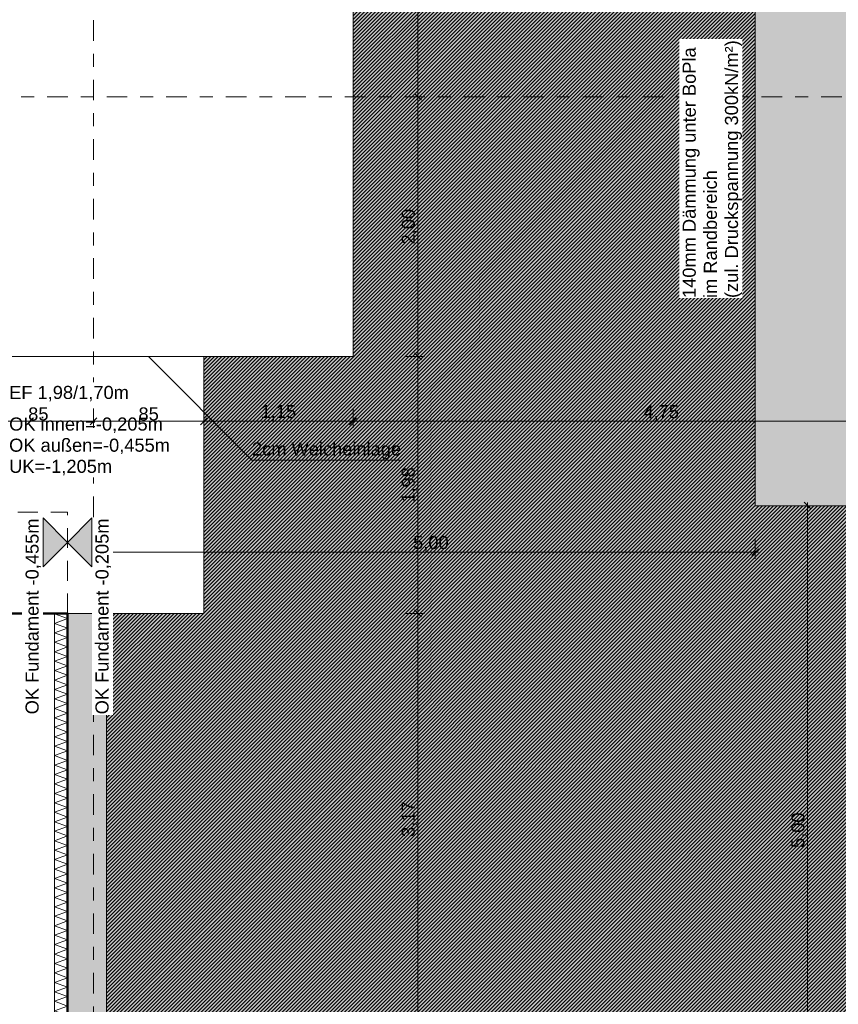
# Model space of a CAD drawing. Header units: metres. Extents: x -273 to 6, y -183 to 13.
# Tile 315 of 379: x -25.74 to -19.43, y -38.19 to -30.6. Entities that reach past the tile are written whole.
import ezdxf

# ---------------------------------------------------------------- set-up
doc = ezdxf.new("R2010")
doc.units = ezdxf.units.M
doc.header["$LTSCALE"] = 0.05
doc.header["$PDMODE"] = 1
doc.header["$PDSIZE"] = -2
doc.linetypes.add('ISO-02 Strichlinie', pattern=[3.81, 3.048, -0.762])
doc.linetypes.add('Linienart-53', pattern=[5.291531, 3.175, -1.058062, 0.352704, -0.705764])
doc.layers.get('0').update_dxf_attribs({"lineweight": 25})
for name, color, linetype, lineweight, true_color in [('00 -Bauelemente -Dämmung innen', 7, 'Continuous', 9, 0xff7fe6), ('30 -32 Gründung- 2 Flachgründungen u. Bodenplatten', 7, 'Continuous', 9, 0xff6633), ('30 -32 Gründung-4 Frostschürze', 7, 'Continuous', 9, 0x66aaff), ('70 -72 Beschriftung- 1 Beschriftung allgemein', 7, 'Continuous', 9, 0xff6633), ('70 -76 Bemaßung- 2 Allgemein', 7, 'Continuous', 5, 0x6666cc)]:
    doc.layers.add(name, color=color, linetype=linetype, lineweight=lineweight, true_color=true_color)
for name, color, linetype, lineweight in [('30 -35 Decken- 2 Beläge- Dämmung', 7, 'Continuous', 9), ('70 -71 Achsen- 1 Gebäudeachsen', 7, 'Linienart-53', 18), ('Keine', 7, 'Continuous', 9)]:
    doc.layers.add(name, color=color, linetype=linetype, lineweight=lineweight)
doc.styles.add('Arial', font='arial.ttf')
doc.dimstyles.new('k+k_klein', dxfattribs={"dimtxt": 0.100689, "dimasz": 0.05302, "dimexe": 0.05, "dimexo": 0.15, "dimgap": 0.005, "dimtad": 1, "dimdec": 3, "dimtxsty": 'Arial', "dimblk": 'VW_SLASH-2', "dimblk1": 'VW_SLASH-2', "dimblk2": 'VW_SLASH-2', "dimcen": 0, "dimdle": 0.025, "dimadec": 3, "dimazin": 0, "dimtfac": 0.75, "dimtdec": 3, "dimtix": 1, "dimtmove": 0, "dimatfit": 0, "dimldrblk": 'VW_FILLEDARROW', "dimfxl": 0.1, "dimfxlon": 1, "dimfrac": 2, "dimtolj": 1, "dimarcsym": 0})

# ---------------------------------------------------------------- blocks, each defined once
blk = doc.blocks.new('_Achsen (3D)')
at = {"layer": '70 -71 Achsen- 1 Gebäudeachsen', "transparency": 33554687}
for p, q in [((-25.171, 3.8), (-25.171, -46.172)), ((-179.668, -31.197), (3.826, -31.197))]:
    blk.add_line(p, q, dxfattribs=at)
blk = doc.blocks.new('Gruppe-43')
at = {"layer": '30 -32 Gründung- 2 Flachgründungen u. Bodenplatten', "flags": 128}
blk.add_lwpolyline([(-26.021, -33.197), (-24.321, -33.197), (-24.321, -35.177), (-26.021, -35.177)], close=True, dxfattribs=at)
at = {"color": 255}
for points in [[(-25.821, -33.5593), (-24.8926, -33.5593), (-24.8926, -33.397), (-25.821, -33.397)], [(-25.821, -34.1273), (-24.5749, -34.1273), (-24.5749, -33.6405), (-25.821, -33.6405)]]:
    blk.add_wipeout(points, dxfattribs=at).dxf.layer = '70 -72 Beschriftung- 1 Beschriftung allgemein'
at = {"layer": '70 -72 Beschriftung- 1 Beschriftung allgemein', "char_height": 0.100689, "attachment_point": 1, "line_spacing_factor": 0.970891, "style": 'Arial'}
for s, insert in [('EF 1,98/1,70m', (-25.821, -33.4241)), ('OK innen=-0,205m \\POK außen=-0,455m\\PUK=-1,205m', (-25.821, -33.6675))]:
    blk.add_mtext(s, dxfattribs=dict(at, insert=insert))
blk = doc.blocks.new('Gruppe-384')
at = {"color": 255, "linetype": 'Continuous', "lineweight": 5}
blk.add_wipeout([(-25.371, -38.347), (-25.371, -35.177), (-25.471, -35.177), (-25.471, -38.347)], dxfattribs=at).dxf.layer = '00 -Bauelemente -Dämmung innen'
blk = doc.blocks.new('Gruppe-385')
at = {"layer": '00 -Bauelemente -Dämmung innen', "color": 7, "transparency": 33554687, "flags": 128}
blk.add_lwpolyline([(-25.371, -38.347), (-25.471, -38.3106), (-25.371, -38.2742), (-25.471, -38.2379), (-25.371, -38.2015), (-25.471, -38.1651), (-25.371, -38.1287), (-25.471, -38.0923), (-25.371, -38.0559), (-25.471, -38.0195), (-25.371, -37.9831), (-25.471, -37.9467), (-25.371, -37.9103), (-25.471, -37.8739), (-25.371, -37.8375), (-25.471, -37.8011), (-25.371, -37.7647), (-25.471, -37.7283), (-25.371, -37.6919), (-25.471, -37.6555), (-25.371, -37.6191), (-25.471, -37.5827), (-25.371, -37.5463), (-25.471, -37.5099), (-25.371, -37.4735), (-25.471, -37.4371), (-25.371, -37.4007), (-25.471, -37.3643), (-25.371, -37.3279), (-25.471, -37.2915), (-25.371, -37.2551), (-25.471, -37.2187), (-25.371, -37.1823), (-25.471, -37.1459), (-25.371, -37.1095), (-25.471, -37.0731), (-25.371, -37.0367), (-25.471, -37.0004), (-25.371, -36.964), (-25.471, -36.9276), (-25.371, -36.8912), (-25.471, -36.8548), (-25.371, -36.8184), (-25.471, -36.782), (-25.371, -36.7456), (-25.471, -36.7092), (-25.371, -36.6728), (-25.471, -36.6364), (-25.371, -36.6), (-25.471, -36.5636), (-25.371, -36.5272), (-25.471, -36.4908), (-25.371, -36.4544), (-25.471, -36.418), (-25.371, -36.3816), (-25.471, -36.3452), (-25.371, -36.3088), (-25.471, -36.2724), (-25.371, -36.236), (-25.471, -36.1996), (-25.371, -36.1632), (-25.471, -36.1268), (-25.371, -36.0904), (-25.471, -36.054), (-25.371, -36.0176), (-25.471, -35.9812), (-25.371, -35.9448), (-25.471, -35.9084), (-25.371, -35.872), (-25.471, -35.8356), (-25.371, -35.7993), (-25.471, -35.7629), (-25.371, -35.7265), (-25.471, -35.6901), (-25.371, -35.6537), (-25.471, -35.6173), (-25.371, -35.5809), (-25.471, -35.5445), (-25.371, -35.5081), (-25.471, -35.4717), (-25.371, -35.4353), (-25.471, -35.3989), (-25.371, -35.3625), (-25.471, -35.3261), (-25.371, -35.2897), (-25.471, -35.2533), (-25.371, -35.2169), (-25.471, -35.1805), (-25.4615, -35.177)], dxfattribs=at)
blk = doc.blocks.new('Gruppe-386')
at = {"layer": '00 -Bauelemente -Dämmung innen', "color": 7, "linetype": 'Continuous', "lineweight": 9, "transparency": 33554687}
blk.add_line((-25.471, -38.347), (-25.371, -38.347), dxfattribs=at)
blk = doc.blocks.new('Gruppe-387')
at = {"layer": '00 -Bauelemente -Dämmung innen', "color": 7, "linetype": 'Continuous', "lineweight": 9, "transparency": 33554687}
blk.add_line((-25.371, -35.177), (-25.471, -35.177), dxfattribs=at)
blk = doc.blocks.new('Gruppe-388')
at = {"color": 7, "transparency": 33554687}
for name in ['Gruppe-387', 'Gruppe-386']:
    blk.add_blockref(name, (0, 0), dxfattribs=at)
blk = doc.blocks.new('Gruppe-389')
at = {"layer": '00 -Bauelemente -Dämmung innen', "color": 7, "linetype": 'Continuous', "lineweight": 9, "transparency": 33554687}
blk.add_line((-25.471, -35.177), (-25.471, -38.347), dxfattribs=at)
blk = doc.blocks.new('Gruppe-390')
at = {"layer": '00 -Bauelemente -Dämmung innen', "color": 7, "linetype": 'Continuous', "lineweight": 9, "transparency": 33554687}
blk.add_line((-25.371, -38.347), (-25.371, -35.177), dxfattribs=at)
blk = doc.blocks.new('Gruppe-391')
at = {"color": 7, "transparency": 33554687}
for name in ['Gruppe-389', 'Gruppe-390']:
    blk.add_blockref(name, (0, 0), dxfattribs=at)
blk = doc.blocks.new('Gruppe-392')
at = {"layer": '00 -Bauelemente -Dämmung innen', "color": 7}
blk.add_blockref('Gruppe-384', (0, 0), dxfattribs=at)
at = {"color": 7, "transparency": 33554687}
for name in ['Gruppe-388', 'Gruppe-391']:
    blk.add_blockref(name, (0, 0), dxfattribs=at)
at = {"layer": '00 -Bauelemente -Dämmung innen', "color": 7, "transparency": 33554687}
blk.add_blockref('Gruppe-385', (0, 0), dxfattribs=at)
blk = doc.blocks.new('Gruppe-393')
at = {"layer": '00 -Bauelemente -Dämmung innen', "color": 7, "transparency": 33554687}
blk.add_blockref('Gruppe-392', (0, 0), dxfattribs=at)
at = {"layer": '00 -Bauelemente -Dämmung innen', "color": 0, "flags": 1}
for tag in ['prm0_value', 'prm1_value', 'prm2_value', 'prm3_value', 'prm4_value', 'prm5_value', 'prm6_value', 'IFC_UUID', 'instanceID', 'prm0_name', 'prm0_type', 'prm1_name', 'prm1_type', 'prm2_name', 'prm2_type', 'prm3_name', 'prm3_type', 'prm4_name', 'prm4_type', 'prm5_name', 'prm5_type', 'prm6_name', 'prm6_type']:
    blk.add_attdef(tag, (-25.471, -38.347), '', height=0.00018, dxfattribs=at)
blk = doc.blocks.new('Gruppe-2156')
at = {"layer": '30 -32 Gründung- 2 Flachgründungen u. Bodenplatten', "flags": 128}
blk.add_lwpolyline([(-27.171, -29.197), (-23.171, -29.197), (-23.171, -33.197), (-27.171, -33.197)], close=True, dxfattribs=at)
at = {"color": 255}
for points in [[(-26.971, -29.5593), (-26.0426, -29.5593), (-26.0426, -29.397), (-26.971, -29.397)], [(-26.971, -29.8027), (-25.2897, -29.8027), (-25.2897, -29.6405), (-26.971, -29.6405)]]:
    blk.add_wipeout(points, dxfattribs=at).dxf.layer = '70 -72 Beschriftung- 1 Beschriftung allgemein'
at = {"layer": '70 -72 Beschriftung- 1 Beschriftung allgemein', "char_height": 0.100689, "attachment_point": 1, "line_spacing_factor": 0.970891, "style": 'Arial'}
for s, insert in [('EF 4,00/4,00m', (-26.971, -29.4241)), ('OK=-0,205m, UK=-1,205m', (-26.971, -29.6675))]:
    blk.add_mtext(s, dxfattribs=dict(at, insert=insert))
blk = doc.blocks.new('_FU_2D LP5 (2D)')
at = {"layer": '30 -35 Decken- 2 Beläge- Dämmung', "linetype": 'Continuous', "lineweight": 18, "true_color": 0xd9d9d9}
h = blk.add_hatch(dxfattribs=at)
h.set_pattern_fill('Schraffur grau', color=254, style=0, pattern_type=2)
h.set_pattern_definition([(45, (-26.550902, -25.439444), (0.014142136, -0.014142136), [])])
h.paths.add_polyline_path([(-1.67099996, -24.19704198), (-1.67099996, -18.69704198), (-0.52099996, -18.69704198), (-0.52099996, -12.94704198), (-1.67099996, -12.94704198), (-1.67099996, -8.79704198), (-6.57099996, -8.79704198), (-6.57099996, -13.79704198), (-5.52099996, -13.79704198), (-5.52099996, -34.34704198), (-20.07099996, -34.34704198), (-20.07099996, -29.09704198), (-23.17099996, -29.09704198), (-23.17099996, -33.19704198), (-24.32099996, -33.19704198), (-24.32099996, -35.17704198), (-25.07099996, -35.17704198), (-25.07099996, -38.34704198), (-24.07099996, -38.34704198), (-24.07099996, -39.34704198), (-18.02099996, -39.34704198), (-18.02099996, -38.34704198), (-15.82099996, -38.34704198), (-15.82099996, -39.34704198), (-9.77099996, -39.34704198), (-9.77099996, -38.34704198), (-7.57099996, -38.34704198), (-7.57099996, -39.34704198), (-1.19599996, -39.34704198), (-1.19599996, -38.67204198), (-0.52099996, -38.67204198), (-0.52099996, -32.29704198), (-1.52099996, -32.29704198), (-1.52099996, -30.09704198), (-0.52099996, -30.09704198), (-0.52099996, -24.19704198)])
at = {"layer": '30 -35 Decken- 2 Beläge- Dämmung', "flags": 128}
blk.add_lwpolyline([(-5.52099996, -34.34704198), (-20.07099996, -34.34704198), (-20.07099996, -29.09704198), (-23.17099996, -29.09704198), (-23.17099996, -33.19704198), (-24.32099996, -33.19704198), (-24.32099996, -35.17704198), (-25.07099996, -35.17704198), (-25.07099996, -38.34704198), (-24.07099996, -38.34704198), (-24.07099996, -39.34704198), (-18.02099996, -39.34704198), (-18.02099996, -38.34704198), (-15.82099996, -38.34704198), (-15.82099996, -39.34704198), (-9.77099996, -39.34704198)], dxfattribs=at)
at = {"layer": '30 -32 Gründung- 2 Flachgründungen u. Bodenplatten', "color": 7}
blk.add_blockref('Gruppe-43', (0, 0), dxfattribs=at)
at = {"layer": '00 -Bauelemente -Dämmung innen', "color": 7}
blk.add_blockref('Gruppe-393', (0, 0), dxfattribs=at)
at = {"layer": '30 -32 Gründung- 2 Flachgründungen u. Bodenplatten', "color": 7}
blk.add_blockref('Gruppe-2156', (0, 0), dxfattribs=at)
at = {"layer": '30 -32 Gründung-4 Frostschürze', "linetype": 'Continuous', "lineweight": 0, "transparency": 33554534}
blk.add_hatch(color=161, dxfattribs=at).paths.add_polyline_path([(-25.37099996, -35.17704198), (-25.07099996, -35.17704198), (-25.07099996, -38.34704198), (-25.37099996, -38.34704198)])
at = {"layer": 'Keine', "linetype": 'Continuous', "lineweight": 0, "transparency": 33554511}
h = blk.add_hatch(color=43, dxfattribs=at)
h.paths.add_polyline_path([(-49.17099996, -34.09704198), (-26.02099996, -34.09704198), (-26.02099996, -33.19704198), (-27.17099996, -33.19704198), (-27.17099996, -29.19704198), (-23.17099996, -29.19704198), (-23.17099996, -33.19704198), (-24.32099996, -33.19704198), (-24.32099996, -35.17704198), (-25.07099996, -35.17704198), (-25.07099996, -38.34704198), (-24.07099996, -38.34704198), (-24.07099996, -39.34704198), (-18.02099996, -39.34704198), (-18.02099996, -38.34704198), (-15.82099996, -38.34704198), (-15.82099996, -39.34704198), (-9.77099996, -39.34704198), (-9.77099996, -38.34704198), (-7.57099996, -38.34704198), (-7.57099996, -39.34704198), (-1.19599996, -39.34704198), (-1.19599996, -38.67204198), (-0.52099996, -38.67204198), (-0.52099996, -32.29704198), (-1.52099996, -32.29704198), (-1.52099996, -30.09704198), (-0.52099996, -30.09704198), (-0.52099996, -24.19704198), (-1.67099996, -24.19704198), (-1.67099996, -18.69704198), (-0.52099996, -18.69704198), (-0.52099996, -12.94704198), (-1.67099996, -12.94704198), (-1.67099996, -8.79704198), (-6.57099996, -8.79704198), (-6.57099996, -14.59704198), (-10.77099996, -14.59704198), (-10.77099996, -8.79704198), (-14.72099996, -8.79704198), (-14.72099996, -14.24704198), (-19.12099996, -14.24704198), (-19.12099996, -8.79704198), (-24.42099996, -8.79704198), (-24.42099996, -9.44704198), (-29.02099996, -9.44704198), (-29.02099996, -8.89704198), (-49.72099996, -8.89704198), (-49.72099996, -10.69704198), (-48.84599996, -10.69704198), (-48.84599996, -12.69704198), (-49.84599996, -12.69704198), (-49.84599996, -18.94704198), (-48.84599996, -18.94704198), (-48.84599996, -20.94704198), (-49.17099996, -20.94704198)])
h.paths.add_polyline_path([(-23.67099996, -25.19704198), (-26.67099996, -25.19704198), (-26.67099996, -17.66704198), (-23.14099996, -17.66704198), (-23.14099996, -20.69704198), (-23.67099996, -20.69704198)])
h.paths.add_polyline_path([(-24.07099996, -12.79704198), (-26.27099996, -12.79704198), (-26.27099996, -10.59704198), (-24.07099996, -10.59704198)])
h.paths.add_polyline_path([(-39.67099996, -13.69704198), (-43.67099996, -13.69704198), (-43.67099996, -9.69704198), (-39.67099996, -9.69704198)])
h.paths.add_polyline_path([(-31.22099996, -25.49704198), (-35.62099996, -25.49704198), (-35.62099996, -17.39704198), (-31.22099996, -17.39704198)])
h.paths.add_polyline_path([(-6.97099996, -32.89704198), (-10.37099996, -32.89704198), (-10.37099996, -29.49704198), (-6.97099996, -29.49704198)])
h.paths.add_polyline_path([(-15.42099996, -25.19704198), (-18.42099996, -25.19704198), (-18.42099996, -17.69704198), (-15.42099996, -17.69704198)])
h.paths.add_polyline_path([(-31.42099996, -33.19704198), (-35.42099996, -33.19704198), (-35.42099996, -29.19704198), (-31.42099996, -29.19704198)])
h.paths.add_polyline_path([(-43.67099996, -29.19704198), (-39.67099996, -29.19704198), (-39.67099996, -33.19704198), (-43.67099996, -33.19704198)])
h.paths.add_polyline_path([(-10.87099996, -17.39704198), (-6.47099996, -17.39704198), (-6.47099996, -25.49704198), (-10.87099996, -25.49704198)])
h.paths.add_polyline_path([(-18.42099996, -29.69704198), (-15.42099996, -29.69704198), (-15.42099996, -32.69704198), (-18.42099996, -32.69704198)])
h.paths.add_polyline_path([(-43.87099996, -17.39704198), (-39.47099996, -17.39704198), (-39.47099996, -25.49704198), (-43.87099996, -25.49704198)])
h.paths.add_polyline_path([(-35.42099996, -9.69704198), (-31.42099996, -9.69704198), (-31.42099996, -13.69704198), (-35.42099996, -13.69704198)])
h.paths.add_polyline_path([(-24.17099996, -13.33704198), (-24.17099996, -13.79704198), (-21.77099996, -13.79704198), (-21.77099996, -17.19704198), (-24.17099996, -17.19704198), (-24.17099996, -14.83704198), (-26.00599996, -14.83704198), (-26.00599996, -13.33704198)])
at = {"layer": '30 -32 Gründung- 2 Flachgründungen u. Bodenplatten', "linetype": 'ISO-02 Strichlinie', "flags": 128}
blk.add_lwpolyline([(-25.37099996, -35.17704198), (-25.37099996, -34.39704198), (-26.02099996, -34.39704198)], dxfattribs=at)
at = {"layer": '30 -32 Gründung-4 Frostschürze', "flags": 128}
blk.add_lwpolyline([(-25.37099996, -35.17704198), (-25.07099996, -35.17704198), (-25.07099996, -38.34704198), (-25.37099996, -38.34704198)], close=True, dxfattribs=at)
at = {"layer": '70 -72 Beschriftung- 1 Beschriftung allgemein', "color": 103, "lineweight": 50, "true_color": 0x66cc7f, "flags": 128}
blk.add_lwpolyline([(-49.17099996, -34.39704198), (-26.02099996, -34.39704198), (-26.02099996, -35.17704198), (-25.37099996, -35.17704198), (-25.37099996, -38.34704198), (-26.27099996, -38.34704198), (-26.27099996, -40.54704198), (-24.07099996, -40.54704198), (-24.07099996, -39.64704198), (-18.02099996, -39.64704198), (-18.02099996, -40.54704198), (-15.82099996, -40.54704198), (-15.82099996, -39.64704198), (-9.77099996, -39.64704198)], dxfattribs=at)
at = {"layer": 'Keine', "flags": 128}
blk.add_lwpolyline([(-49.17099996, -34.09704198), (-26.02099996, -34.09704198), (-26.02099996, -33.19704198), (-27.17099996, -33.19704198), (-27.17099996, -29.19704198), (-23.17099996, -29.19704198), (-23.17099996, -33.19704198), (-24.32099996, -33.19704198), (-24.32099996, -35.17704198), (-25.07099996, -35.17704198), (-25.07099996, -38.34704198), (-24.07099996, -38.34704198), (-24.07099996, -39.34704198), (-18.02099996, -39.34704198), (-18.02099996, -38.34704198), (-15.82099996, -38.34704198), (-15.82099996, -39.34704198), (-9.77099996, -39.34704198)], dxfattribs=at)
blk = doc.blocks.new('VW_SLASH-2')
at = {"color": 0, "linetype": 'ByBlock', "lineweight": -2, "transparency": 16777216}
blk.add_line((0.47, 0), (-1, 0), dxfattribs=at)
at = {"color": 0, "lineweight": 5, "transparency": 16777216, "flags": 128}
blk.add_lwpolyline([(0.5, 0.5), (-0.5, -0.5)], dxfattribs=at)
blk = doc.blocks.new('*D2929')
at = {"layer": '70 -76 Bemaßung- 2 Allgemein', "color": 0, "lineweight": -2}
for p, q in [((-49.171, -44.172), (-49.171, -44.322)), ((-25.371, -44.172), (-25.371, -44.322)), ((-25.424, -44.272), (-49.118, -44.272))]:
    blk.add_line(p, q, dxfattribs=at)
at = {"layer": 'Defpoints', "color": 0}
for p in [(-49.171, -34.397), (-25.371, -34.397), (-49.171, -44.272)]:
    blk.add_point(p, dxfattribs=at)
at = {"layer": '70 -76 Bemaßung- 2 Allgemein', "color": 0, "lineweight": -2, "xscale": 0.05302001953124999, "yscale": 0.05302001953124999, "zscale": 0.05302001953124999, "rotation": 180}
blk.add_blockref('VW_SLASH-2', (-49.171, -44.272), dxfattribs=at)
at = {"layer": '70 -76 Bemaßung- 2 Allgemein', "color": 0, "lineweight": -2, "xscale": 0.05302001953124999, "yscale": 0.05302001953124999, "zscale": 0.05302001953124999}
blk.add_blockref('VW_SLASH-2', (-25.371, -44.272), dxfattribs=at)
at = {"layer": '70 -76 Bemaßung- 2 Allgemein', "color": 0, "insert": (-37.271, -44.2066), "char_height": 0.10069, "attachment_point": 5, "style": 'Arial'}
blk.add_mtext('\\A1;23,80', dxfattribs=at)
blk = doc.blocks.new('VW_FILLEDARROW')
at = {"linetype": 'Continuous', "lineweight": 0, "transparency": 16777216}
blk.add_hatch(color=0, dxfattribs=at).paths.add_polyline_path([(-2.83, 0.76), (0, 0), (-2.83, -0.76)])
at = {"color": 0, "lineweight": 5, "transparency": 16777216, "flags": 128}
blk.add_lwpolyline([(-2.83, 0.76), (0, 0), (-2.83, -0.76)], close=True, dxfattribs=at)
blk = doc.blocks.new('*D2930')
at = {"layer": '70 -76 Bemaßung- 2 Allgemein', "color": 0, "lineweight": -2}
for p, q in [((-25.171, -44.122), (-25.171, -44.222)), ((-25.371, -44.172), (-25.371, -44.322)), ((-25.224, -44.272), (-25.318, -44.272))]:
    blk.add_line(p, q, dxfattribs=at)
at = {"layer": 'Defpoints', "color": 0}
for p in [(-25.371, -34.397), (-25.371, -44.272), (-25.171, -44.272)]:
    blk.add_point(p, dxfattribs=at)
at = {"layer": '70 -76 Bemaßung- 2 Allgemein', "color": 0, "lineweight": -2, "xscale": 0.05302001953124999, "yscale": 0.05302001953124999, "zscale": 0.05302001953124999, "rotation": 180}
blk.add_blockref('VW_SLASH-2', (-25.371, -44.272), dxfattribs=at)
at = {"layer": '70 -76 Bemaßung- 2 Allgemein', "color": 0, "lineweight": -2, "xscale": 0.05302001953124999, "yscale": 0.05302001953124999, "zscale": 0.05302001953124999}
blk.add_blockref('VW_SLASH-2', (-25.171, -44.272), dxfattribs=at)
at = {"layer": '70 -76 Bemaßung- 2 Allgemein', "color": 0, "insert": (-25.271, -44.2156), "char_height": 0.10069, "attachment_point": 5, "style": 'Arial'}
blk.add_mtext('\\A1;20', dxfattribs=at)
blk = doc.blocks.new('*D3398')
at = {"layer": '70 -76 Bemaßung- 2 Allgemein', "color": 0, "lineweight": -2}
for p, q in [((-22.771, -29.197), (-22.621, -29.197)), ((-22.671, -31.144), (-22.671, -29.2501)), ((-22.771, -31.197), (-22.621, -31.197))]:
    blk.add_line(p, q, dxfattribs=at)
at = {"layer": 'Defpoints', "color": 0}
for p in [(-23.171, -29.197), (-22.671, -29.197), (-23.171, -31.197)]:
    blk.add_point(p, dxfattribs=at)
at = {"layer": '70 -76 Bemaßung- 2 Allgemein', "color": 0, "lineweight": -2, "xscale": 0.05302001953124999, "yscale": 0.05302001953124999, "zscale": 0.05302001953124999}
for p, rotation in [((-22.671, -29.197), 90), ((-22.671, -31.197), 270)]:
    blk.add_blockref('VW_SLASH-2', p, dxfattribs=dict(at, rotation=rotation))
at = {"layer": '70 -76 Bemaßung- 2 Allgemein', "color": 0, "insert": (-22.7365, -30.197), "char_height": 0.10069, "attachment_point": 5, "rotation": 90, "style": 'Arial'}
blk.add_mtext('\\A1;2,00', dxfattribs=at)
blk = doc.blocks.new('*D3399')
at = {"layer": '70 -76 Bemaßung- 2 Allgemein', "color": 0, "lineweight": -2}
for p, q in [((-22.771, -31.197), (-22.621, -31.197)), ((-22.671, -33.144), (-22.671, -31.2501)), ((-22.771, -33.197), (-22.621, -33.197))]:
    blk.add_line(p, q, dxfattribs=at)
at = {"layer": 'Defpoints', "color": 0}
for p in [(-23.171, -31.197), (-22.671, -31.197), (-23.171, -33.197)]:
    blk.add_point(p, dxfattribs=at)
at = {"layer": '70 -76 Bemaßung- 2 Allgemein', "color": 0, "lineweight": -2, "xscale": 0.05302001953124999, "yscale": 0.05302001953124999, "zscale": 0.05302001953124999}
for p, rotation in [((-22.671, -31.197), 90), ((-22.671, -33.197), 270)]:
    blk.add_blockref('VW_SLASH-2', p, dxfattribs=dict(at, rotation=rotation))
at = {"layer": '70 -76 Bemaßung- 2 Allgemein', "color": 0, "insert": (-22.7365, -32.197), "char_height": 0.10069, "attachment_point": 5, "rotation": 90, "style": 'Arial'}
blk.add_mtext('\\A1;2,00', dxfattribs=at)
blk = doc.blocks.new('*D3400')
at = {"layer": '70 -76 Bemaßung- 2 Allgemein', "color": 0, "lineweight": -2}
for p, q in [((-22.771, -33.197), (-22.621, -33.197)), ((-22.671, -35.124), (-22.671, -33.2501)), ((-22.771, -35.177), (-22.621, -35.177))]:
    blk.add_line(p, q, dxfattribs=at)
at = {"layer": 'Defpoints', "color": 0}
for p in [(-23.171, -33.197), (-22.671, -33.197), (-24.321, -35.177)]:
    blk.add_point(p, dxfattribs=at)
at = {"layer": '70 -76 Bemaßung- 2 Allgemein', "color": 0, "lineweight": -2, "xscale": 0.05302001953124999, "yscale": 0.05302001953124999, "zscale": 0.05302001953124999}
for p, rotation in [((-22.671, -33.197), 90), ((-22.671, -35.177), 270)]:
    blk.add_blockref('VW_SLASH-2', p, dxfattribs=dict(at, rotation=rotation))
at = {"layer": '70 -76 Bemaßung- 2 Allgemein', "color": 0, "insert": (-22.7365, -34.187), "char_height": 0.10069, "attachment_point": 5, "rotation": 90, "style": 'Arial'}
blk.add_mtext('\\A1;1,98', dxfattribs=at)
blk = doc.blocks.new('*D3401')
at = {"layer": '70 -76 Bemaßung- 2 Allgemein', "color": 0, "lineweight": -2}
for p, q in [((-22.771, -35.177), (-22.621, -35.177)), ((-22.671, -38.294), (-22.671, -35.2301)), ((-22.771, -38.347), (-22.621, -38.347))]:
    blk.add_line(p, q, dxfattribs=at)
at = {"layer": 'Defpoints', "color": 0}
for p in [(-24.321, -35.177), (-22.671, -35.177), (-24.071, -38.347)]:
    blk.add_point(p, dxfattribs=at)
at = {"layer": '70 -76 Bemaßung- 2 Allgemein', "color": 0, "lineweight": -2, "xscale": 0.05302001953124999, "yscale": 0.05302001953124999, "zscale": 0.05302001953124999}
for p, rotation in [((-22.671, -35.177), 90), ((-22.671, -38.347), 270)]:
    blk.add_blockref('VW_SLASH-2', p, dxfattribs=dict(at, rotation=rotation))
at = {"layer": '70 -76 Bemaßung- 2 Allgemein', "color": 0, "insert": (-22.7365, -36.762), "char_height": 0.10069, "attachment_point": 5, "rotation": 90, "style": 'Arial'}
blk.add_mtext('\\A1;3,17', dxfattribs=at)
blk = doc.blocks.new('*D3690')
at = {"layer": '70 -76 Bemaßung- 2 Allgemein', "color": 0, "lineweight": -2}
for p, q in [((-25.171, -33.597), (-25.171, -33.747)), ((-26.021, -33.797), (-26.021, -33.647)), ((-25.224, -33.697), (-25.968, -33.697))]:
    blk.add_line(p, q, dxfattribs=at)
at = {"layer": 'Defpoints', "color": 0}
for p in [(-25.171, -33.197), (-26.021, -33.697), (-26.021, -35.177)]:
    blk.add_point(p, dxfattribs=at)
at = {"layer": '70 -76 Bemaßung- 2 Allgemein', "color": 0, "lineweight": -2, "xscale": 0.05302001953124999, "yscale": 0.05302001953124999, "zscale": 0.05302001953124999, "rotation": 180}
blk.add_blockref('VW_SLASH-2', (-26.021, -33.697), dxfattribs=at)
at = {"layer": '70 -76 Bemaßung- 2 Allgemein', "color": 0, "lineweight": -2, "xscale": 0.05302001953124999, "yscale": 0.05302001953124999, "zscale": 0.05302001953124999}
blk.add_blockref('VW_SLASH-2', (-25.171, -33.697), dxfattribs=at)
at = {"layer": '70 -76 Bemaßung- 2 Allgemein', "color": 0, "insert": (-25.596, -33.6406), "char_height": 0.10069, "attachment_point": 5, "style": 'Arial'}
blk.add_mtext('\\A1;85', dxfattribs=at)
blk = doc.blocks.new('*D3691')
at = {"layer": '70 -76 Bemaßung- 2 Allgemein', "color": 0, "lineweight": -2}
for p, q in [((-25.171, -33.597), (-25.171, -33.747)), ((-24.321, -33.797), (-24.321, -33.647)), ((-24.374, -33.697), (-25.118, -33.697))]:
    blk.add_line(p, q, dxfattribs=at)
at = {"layer": 'Defpoints', "color": 0}
for p in [(-25.171, -33.197), (-25.171, -33.697), (-24.321, -35.177)]:
    blk.add_point(p, dxfattribs=at)
at = {"layer": '70 -76 Bemaßung- 2 Allgemein', "color": 0, "lineweight": -2, "xscale": 0.05302001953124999, "yscale": 0.05302001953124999, "zscale": 0.05302001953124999, "rotation": 180}
blk.add_blockref('VW_SLASH-2', (-25.171, -33.697), dxfattribs=at)
at = {"layer": '70 -76 Bemaßung- 2 Allgemein', "color": 0, "lineweight": -2, "xscale": 0.05302001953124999, "yscale": 0.05302001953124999, "zscale": 0.05302001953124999}
blk.add_blockref('VW_SLASH-2', (-24.321, -33.697), dxfattribs=at)
at = {"layer": '70 -76 Bemaßung- 2 Allgemein', "color": 0, "insert": (-24.746, -33.6406), "char_height": 0.10069, "attachment_point": 5, "style": 'Arial'}
blk.add_mtext('\\A1;85', dxfattribs=at)
blk = doc.blocks.new('*D3692')
at = {"layer": '70 -76 Bemaßung- 2 Allgemein', "color": 0, "lineweight": -2}
for p, q in [((-23.171, -33.597), (-23.171, -33.747)), ((-24.321, -33.797), (-24.321, -33.647)), ((-23.224, -33.697), (-24.268, -33.697))]:
    blk.add_line(p, q, dxfattribs=at)
at = {"layer": 'Defpoints', "color": 0}
for p in [(-23.171, -33.197), (-24.321, -33.697), (-24.321, -35.177)]:
    blk.add_point(p, dxfattribs=at)
at = {"layer": '70 -76 Bemaßung- 2 Allgemein', "color": 0, "lineweight": -2, "xscale": 0.05302001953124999, "yscale": 0.05302001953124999, "zscale": 0.05302001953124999, "rotation": 180}
blk.add_blockref('VW_SLASH-2', (-24.321, -33.697), dxfattribs=at)
at = {"layer": '70 -76 Bemaßung- 2 Allgemein', "color": 0, "lineweight": -2, "xscale": 0.05302001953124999, "yscale": 0.05302001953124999, "zscale": 0.05302001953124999}
blk.add_blockref('VW_SLASH-2', (-23.171, -33.697), dxfattribs=at)
at = {"layer": '70 -76 Bemaßung- 2 Allgemein', "color": 0, "insert": (-23.746, -33.6316), "char_height": 0.10069, "attachment_point": 5, "style": 'Arial'}
blk.add_mtext('\\A1;1,15', dxfattribs=at)
blk = doc.blocks.new('*D3693')
at = {"layer": '70 -76 Bemaßung- 2 Allgemein', "color": 0, "lineweight": -2}
for p, q in [((-23.171, -33.597), (-23.171, -33.747)), ((-18.421, -33.597), (-18.421, -33.747)), ((-18.474, -33.697), (-23.118, -33.697))]:
    blk.add_line(p, q, dxfattribs=at)
at = {"layer": 'Defpoints', "color": 0}
for p in [(-18.421, -32.697), (-23.171, -33.197), (-23.171, -33.697)]:
    blk.add_point(p, dxfattribs=at)
at = {"layer": '70 -76 Bemaßung- 2 Allgemein', "color": 0, "lineweight": -2, "xscale": 0.05302001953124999, "yscale": 0.05302001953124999, "zscale": 0.05302001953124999, "rotation": 180}
blk.add_blockref('VW_SLASH-2', (-23.171, -33.697), dxfattribs=at)
at = {"layer": '70 -76 Bemaßung- 2 Allgemein', "color": 0, "lineweight": -2, "xscale": 0.05302001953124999, "yscale": 0.05302001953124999, "zscale": 0.05302001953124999}
blk.add_blockref('VW_SLASH-2', (-18.421, -33.697), dxfattribs=at)
at = {"layer": '70 -76 Bemaßung- 2 Allgemein', "color": 0, "insert": (-20.796, -33.6318), "char_height": 0.10069, "attachment_point": 5, "style": 'Arial'}
blk.add_mtext('\\A1;4,75', dxfattribs=at)
blk = doc.blocks.new('*D3920')
at = {"layer": '70 -76 Bemaßung- 2 Allgemein', "color": 0, "lineweight": -2}
for p, q in [((-25.071, -34.6054), (-25.071, -34.7554)), ((-20.071, -34.6054), (-20.071, -34.7554)), ((-20.124, -34.7054), (-25.018, -34.7054))]:
    blk.add_line(p, q, dxfattribs=at)
at = {"layer": 'Defpoints', "color": 0}
for p in [(-25.071, -34.347), (-20.071, -34.347), (-25.071, -34.7054)]:
    blk.add_point(p, dxfattribs=at)
at = {"layer": '70 -76 Bemaßung- 2 Allgemein', "color": 0, "lineweight": -2, "xscale": 0.05302001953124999, "yscale": 0.05302001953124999, "zscale": 0.05302001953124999, "rotation": 180}
blk.add_blockref('VW_SLASH-2', (-25.071, -34.7054), dxfattribs=at)
at = {"layer": '70 -76 Bemaßung- 2 Allgemein', "color": 0, "lineweight": -2, "xscale": 0.05302001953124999, "yscale": 0.05302001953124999, "zscale": 0.05302001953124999}
blk.add_blockref('VW_SLASH-2', (-20.071, -34.7054), dxfattribs=at)
at = {"layer": '70 -76 Bemaßung- 2 Allgemein', "color": 0, "insert": (-22.571, -34.6399), "char_height": 0.10069, "attachment_point": 5, "style": 'Arial'}
blk.add_mtext('\\A1;5,00', dxfattribs=at)
blk = doc.blocks.new('*D3921')
at = {"layer": '70 -76 Bemaßung- 2 Allgemein', "color": 0, "lineweight": -2}
for p, q in [((-19.7681, -34.347), (-19.6181, -34.347)), ((-19.6681, -39.294), (-19.6681, -34.4001)), ((-19.7681, -39.347), (-19.6181, -39.347))]:
    blk.add_line(p, q, dxfattribs=at)
at = {"layer": 'Defpoints', "color": 0}
for p in [(-20.071, -34.347), (-19.6681, -34.347), (-20.071, -39.347)]:
    blk.add_point(p, dxfattribs=at)
at = {"layer": '70 -76 Bemaßung- 2 Allgemein', "color": 0, "lineweight": -2, "xscale": 0.05302001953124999, "yscale": 0.05302001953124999, "zscale": 0.05302001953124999}
for p, rotation in [((-19.6681, -34.347), 90), ((-19.6681, -39.347), 270)]:
    blk.add_blockref('VW_SLASH-2', p, dxfattribs=dict(at, rotation=rotation))
at = {"layer": '70 -76 Bemaßung- 2 Allgemein', "color": 0, "insert": (-19.7335, -36.847), "char_height": 0.10069, "attachment_point": 5, "rotation": 90, "style": 'Arial'}
blk.add_mtext('\\A1;5,00', dxfattribs=at)
blk = doc.blocks.new('Gruppe-2857')
at = {"layer": '70 -72 Beschriftung- 1 Beschriftung allgemein', "linetype": 'Continuous', "lineweight": 5}
blk.add_point((-20.071, -31.722), dxfattribs=at)
at = {"color": 255}
blk.add_wipeout([(-20.171, -32.7469), (-20.171, -30.752), (-20.6578, -30.752), (-20.6578, -32.7469)], dxfattribs=at).dxf.layer = '70 -72 Beschriftung- 1 Beschriftung allgemein'
at = {"layer": '70 -72 Beschriftung- 1 Beschriftung allgemein', "insert": (-20.6308, -32.7469), "char_height": 0.100689, "attachment_point": 1, "rotation": 90, "line_spacing_factor": 0.970891, "style": 'Arial'}
blk.add_mtext('140mm Dämmung unter BoPla\\Pim Randbereich\\P(zul. Druckspannung 300kN/m²)', dxfattribs=at)
blk = doc.blocks.new('Gruppe-2932')
at = {"color": 255}
for points in [[(-25.5592, -35.9583), (-25.5592, -34.4417), (-25.7215, -34.4417), (-25.7215, -35.9583)], [(-25.0205, -35.9583), (-25.0205, -34.4417), (-25.1828, -34.4417), (-25.1828, -35.9583)]]:
    blk.add_wipeout(points, dxfattribs=at).dxf.layer = '70 -72 Beschriftung- 1 Beschriftung allgemein'
at = {"layer": '30 -32 Gründung- 2 Flachgründungen u. Bodenplatten', "linetype": 'Continuous', "lineweight": 0, "transparency": 33554687}
for points in [[(-25.5592, -34.4417), (-25.371, -34.63), (-25.5592, -34.8182)], [(-25.1828, -34.4417), (-25.371, -34.63), (-25.1828, -34.8182)]]:
    blk.add_hatch(color=7, dxfattribs=at).paths.add_polyline_path(points)
at = {"layer": '30 -32 Gründung- 2 Flachgründungen u. Bodenplatten', "flags": 128}
for points in [[(-25.5592, -34.4417), (-25.371, -34.63), (-25.5592, -34.8182)], [(-25.1828, -34.4417), (-25.371, -34.63), (-25.1828, -34.8182)]]:
    blk.add_lwpolyline(points, close=True, dxfattribs=at)
at = {"layer": '70 -72 Beschriftung- 1 Beschriftung allgemein', "char_height": 0.100689, "attachment_point": 2, "rotation": 90, "line_spacing_factor": 0.970891, "style": 'Arial'}
for s, insert in [('OK Fundament -0,455m', (-25.6945, -35.2)), ('OK Fundament -0,205m', (-25.1558, -35.2))]:
    blk.add_mtext(s, dxfattribs=dict(at, insert=insert))
blk = doc.blocks.new('Gruppe-2787')
at = {"layer": '70 -76 Bemaßung- 2 Allgemein'}
for base, p1, p2, text, picture, middle in [((-49.17099996, -44.27204198), (-25.37099996, -34.39704198), (-49.17099996, -34.39704198), '23,80', '*D2929', (-37.27099996, -44.20657844)), ((-25.37099996, -44.27204198), (-25.17099996, -44.27204198), (-25.37099996, -34.39704198), '20', '*D2930', (-25.27099996, -44.21564042))]:
    dim = blk.add_linear_dim(base=base, p1=p1, p2=p2, text=text, dimstyle='k+k_klein', override={"dimtxt": 0.100689, "dimgap": 0.005, "dimdec": 8, "dimpost": '<>', "dimtxsty": 'Arial', "dimtmove": 2}, dxfattribs=at)
    dim.commit()
    dim.dimension.update_dxf_attribs({"geometry": picture, "text_midpoint": middle})
blk = doc.blocks.new('Gruppe-2798')
at = {"layer": '70 -76 Bemaßung- 2 Allgemein'}
for base, p1, p2, text, picture, middle in [((-22.67099996, -29.19704198), (-23.17099996, -31.19704198), (-23.17099996, -29.19704198), '2,00', '*D3398', (-22.7364635, -30.19704198)), ((-22.67099996, -31.19704198), (-23.17099996, -33.19704198), (-23.17099996, -31.19704198), '2,00', '*D3399', (-22.7364635, -32.19704198)), ((-22.67099996, -33.19704198), (-24.32099996, -35.17704198), (-23.17099996, -33.19704198), '1,98', '*D3400', (-22.7364635, -34.18704198)), ((-22.67099996, -35.17704198), (-24.07099996, -38.34704198), (-24.32099996, -35.17704198), '3,17', '*D3401', (-22.7364635, -36.76204198))]:
    dim = blk.add_linear_dim(base=base, p1=p1, p2=p2, angle=270, text=text, dimstyle='k+k_klein', override={"dimtxt": 0.100689, "dimgap": 0.005, "dimdec": 8, "dimpost": '<>', "dimtxsty": 'Arial', "dimtmove": 2}, dxfattribs=at)
    dim.commit()
    dim.dimension.update_dxf_attribs({"geometry": picture, "text_midpoint": middle})
blk = doc.blocks.new('Gruppe-2817')
at = {"layer": '70 -76 Bemaßung- 2 Allgemein'}
for base, p1, p2, text, picture, middle in [((-23.17099996, -33.69704198), (-18.42099996, -32.69704198), (-23.17099996, -33.19704198), '4,75', '*D3693', (-20.79599996, -33.63177982)), ((-26.02099996, -33.69704198), (-25.17099996, -33.19704198), (-26.02099996, -35.17704198), '85', '*D3690', (-25.59599996, -33.64064042)), ((-25.17099996, -33.69704198), (-24.32099996, -35.17704198), (-25.17099996, -33.19704198), '85', '*D3691', (-24.74599996, -33.64064042)), ((-24.32099996, -33.69704198), (-23.17099996, -33.19704198), (-24.32099996, -35.17704198), '1,15', '*D3692', (-23.74599996, -33.63157844))]:
    dim = blk.add_linear_dim(base=base, p1=p1, p2=p2, text=text, dimstyle='k+k_klein', override={"dimtxt": 0.100689, "dimgap": 0.005, "dimdec": 8, "dimpost": '<>', "dimtxsty": 'Arial', "dimtmove": 2}, dxfattribs=at)
    dim.commit()
    dim.dimension.update_dxf_attribs({"geometry": picture, "text_midpoint": middle})
blk = doc.blocks.new('_FU_2D Bemaßung_ Beschriftung (3D)')
at = {"layer": '70 -72 Beschriftung- 1 Beschriftung allgemein'}
for p, q in [((-23.94963994, -33.99527778), (-24.74787574, -33.19704198)), ((-22.79388206, -33.99527778), (-23.94963994, -33.99527778))]:
    blk.add_line(p, q, dxfattribs=at)
at = {"layer": '70 -76 Bemaßung- 2 Allgemein'}
for name in ['Gruppe-2798', 'Gruppe-2817', 'Gruppe-2787']:
    blk.add_blockref(name, (0, 0), dxfattribs=at)
at = {"layer": '70 -72 Beschriftung- 1 Beschriftung allgemein', "insert": (-23.94963994, -33.85966412), "char_height": 0.1006886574, "attachment_point": 1, "line_spacing_factor": 0.96878, "style": 'Arial'}
blk.add_mtext('2cm Weicheinlage', dxfattribs=at)
at = {"layer": '70 -76 Bemaßung- 2 Allgemein'}
dim = blk.add_linear_dim(base=(-25.07099996, -34.7053937), p1=(-20.07099996, -34.34704198), p2=(-25.07099996, -34.34704198), text='5,00', dimstyle='k+k_klein', override={"dimtxt": 0.100689, "dimgap": 0.005, "dimdec": 8, "dimpost": '<>', "dimtxsty": 'Arial', "dimtmove": 2}, dxfattribs=at)
dim.commit()
dim.dimension.update_dxf_attribs({"geometry": '*D3920', "text_midpoint": (-22.57099996, -34.63993016)})
dim = blk.add_linear_dim(base=(-19.66805535, -34.34704198), p1=(-20.07099996, -39.34704198), p2=(-20.07099996, -34.34704198), angle=270, text='5,00', dimstyle='k+k_klein', override={"dimtxt": 0.100689, "dimgap": 0.005, "dimdec": 8, "dimpost": '<>', "dimtxsty": 'Arial', "dimtmove": 2}, dxfattribs=at)
dim.commit()
dim.dimension.update_dxf_attribs({"geometry": '*D3921', "text_midpoint": (-19.73351889, -36.84704198)})
at = {"layer": '70 -72 Beschriftung- 1 Beschriftung allgemein', "color": 7, "transparency": 33554687}
blk.add_blockref('Gruppe-2857', (0, 0), dxfattribs=at)
at = {"layer": '70 -72 Beschriftung- 1 Beschriftung allgemein', "color": 7}
blk.add_blockref('Gruppe-2932', (0, 0), dxfattribs=at)

msp = doc.modelspace()

# ---------------------------------------------------------------- block references
at = {"layer": 'Keine', "color": 1}
msp.add_blockref('_Achsen (3D)', (0, 0), dxfattribs=at)

# ---------------------------------------------------------------- next in the draw order: block references
msp.add_blockref('_FU_2D LP5 (2D)', (0, 0), dxfattribs=at)

# ---------------------------------------------------------------- next in the draw order: block references
msp.add_blockref('_FU_2D Bemaßung_ Beschriftung (3D)', (0, 0), dxfattribs=at)

doc.saveas('drawing.dxf')
